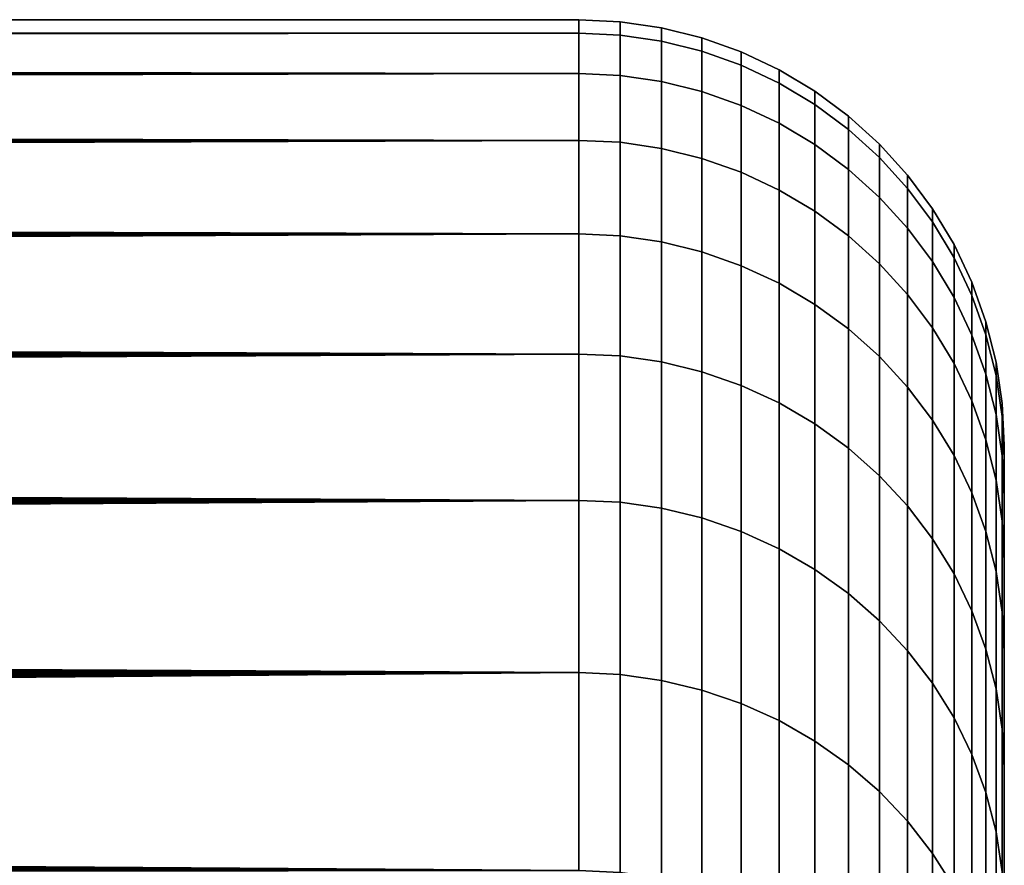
# Model space of a CAD drawing. Header units: metres. Extents: x -29 to 117, y -464 to 29.
# Tile 273 of 362: x 53.65 to 55.5, y 26.41 to 28. Entities that reach past the tile are written whole.
import ezdxf

# ---------------------------------------------------------------- set-up
doc = ezdxf.new("R2010")
doc.units = ezdxf.units.M
doc.layers.add('solid_24_501_056_XXX', color=7, linetype='CONTINUOUS')

msp = doc.modelspace()

# ---------------------------------------------------------------- linework, layer by layer
at = {"layer": 'solid_24_501_056_XXX'}
for points in [[(5.104316, 27.984617, 52.928036), (5.105446, 27.980316, 53.049732), (54.700001, 28, 52)], [(5.107767, 27.988346, 52.807755), (5.104316, 27.984617, 52.928036), (54.700001, 28, 52)], [(5.105446, 27.980316, 53.049732), (5.111214, 27.975428, 53.172775), (54.700001, 28, 52)], [(5.116101, 27.991524, 52.688911), (5.107767, 27.988346, 52.807755), (54.700001, 28, 52)], [(5.121983, 27.969938, 53.297127), (54.700001, 27.974771, 53.188354), (54.700001, 28, 52), (5.111214, 27.975428, 53.172775)], [(5.128865, 27.994171, 52.571339), (5.116101, 27.991524, 52.688911), (54.700001, 28, 52)], [(5.145572, 27.996305, 52.454872), (5.128865, 27.994171, 52.571339), (54.700001, 28, 52)], [(5.166032, 27.997942, 52.339447), (5.145572, 27.996305, 52.454872), (54.700001, 28, 52)], [(5.190514, 27.999094, 52.225155), (5.166032, 27.997942, 52.339447), (54.700001, 28, 52)], [(5.219021, 27.999777, 52.112007), (5.190514, 27.999094, 52.225155), (54.700001, 28, 52)], [(5.251555, 28, 52), (5.219021, 27.999777, 52.112007), (54.700001, 28, 52)], [(5.288636, 27.999765, 51.885181), (5.251555, 28, 52), (54.700001, 28, 52), (54.700001, 27.974771, 50.811646)], [(5.328722, 27.999067, 51.771381), (5.288636, 27.999765, 51.885181), (54.700001, 27.974771, 50.811646)], [(5.371812, 27.997919, 51.658604), (5.328722, 27.999067, 51.771381), (54.700001, 27.974771, 50.811646)], [(5.418014, 27.996332, 51.546818), (5.371812, 27.997919, 51.658604), (54.700001, 27.974771, 50.811646)], [(5.467479, 27.994318, 51.435986), (5.418014, 27.996332, 51.546818), (54.700001, 27.974771, 50.811646)], [(5.519651, 27.991894, 51.326256), (5.467479, 27.994318, 51.435986), (54.700001, 27.974771, 50.811646)], [(5.573954, 27.989073, 51.217793), (5.519651, 27.991894, 51.326256), (54.700001, 27.974771, 50.811646)], [(5.630711, 27.985868, 51.110519), (5.573954, 27.989073, 51.217793), (54.700001, 27.974771, 50.811646)], [(5.689719, 27.982296, 51.004471), (5.630711, 27.985868, 51.110519), (54.700001, 27.974771, 50.811646)], [(54.777321, 27.971029, 53.188194), (54.777321, 27.996254, 52), (54.700001, 28, 52), (54.700001, 27.974771, 53.188354)], [(54.777321, 27.996254, 52), (54.777321, 27.971029, 50.811806), (54.700001, 27.974771, 50.811646), (54.700001, 28, 52)], [(54.777321, 27.996254, 52), (54.777321, 27.971029, 53.188194), (54.855072, 27.959612, 53.18771), (54.855072, 27.984827, 52)], [(54.777321, 27.971029, 50.811806), (54.777321, 27.996254, 52), (54.855072, 27.984827, 52), (54.855072, 27.959612, 50.81229)], [(54.855072, 27.984827, 52), (54.855072, 27.959612, 53.18771), (54.931324, 27.940628, 53.186905), (54.931324, 27.965826, 52)], [(54.855072, 27.959612, 50.81229), (54.855072, 27.984827, 52), (54.931324, 27.965826, 52), (54.931324, 27.940628, 50.813095)], [(5.121983, 27.969938, 53.297127), (5.138055, 27.963831, 53.422745), (54.700001, 27.974771, 53.188354)], [(5.138055, 27.963831, 53.422745), (5.159106, 27.95709, 53.549534), (54.700001, 27.974771, 53.188354)], [(5.159106, 27.95709, 53.549534), (5.18531, 27.949697, 53.677628), (54.700001, 27.974771, 53.188354)], [(5.18531, 27.949697, 53.677628), (5.217027, 27.94162, 53.80719), (54.700001, 27.974771, 53.188354)], [(5.217027, 27.94162, 53.80719), (5.254505, 27.932831, 53.938278), (54.700001, 27.974771, 53.188354)], [(5.254505, 27.932831, 53.938278), (5.297391, 27.923342, 54.070511), (54.700001, 27.974771, 53.188354)], [(5.297391, 27.923342, 54.070511), (5.345946, 27.913094, 54.204361), (54.700001, 27.974771, 53.188354)], [(5.345946, 27.913094, 54.204361), (5.400564, 27.902014, 54.340443), (54.700001, 27.974771, 53.188354)], [(5.461477, 27.89003, 54.479164), (54.700001, 27.89913, 54.374565), (54.700001, 27.974771, 53.188354), (5.400564, 27.902014, 54.340443)], [(5.750357, 27.978376, 50.899792), (5.689719, 27.982296, 51.004471), (54.700001, 27.974771, 50.811646)], [(5.812353, 27.974133, 50.7967), (5.750357, 27.978376, 50.899792), (54.700001, 27.974771, 50.811646)], [(5.87599, 27.969578, 50.695118), (5.812353, 27.974133, 50.7967), (54.700001, 27.974771, 50.811646), (54.700001, 27.89913, 49.625435)], [(5.941133, 27.964705, 50.594547), (5.87599, 27.969578, 50.695118), (54.700001, 27.89913, 49.625435)], [(6.007576, 27.959507, 50.494694), (5.941133, 27.964705, 50.594547), (54.700001, 27.89913, 49.625435)], [(54.777321, 27.895397, 54.374249), (54.777321, 27.971029, 53.188194), (54.700001, 27.974771, 53.188354), (54.700001, 27.89913, 54.374565)], [(54.777321, 27.971029, 50.811806), (54.777321, 27.895397, 49.625751), (54.700001, 27.89913, 49.625435), (54.700001, 27.974771, 50.811646)], [(54.777321, 27.971029, 53.188194), (54.777321, 27.895397, 54.374249), (54.855072, 27.88401, 54.37328), (54.855072, 27.959612, 53.18771)], [(54.777321, 27.895397, 49.625751), (54.777321, 27.971029, 50.811806), (54.855072, 27.959612, 50.81229), (54.855072, 27.88401, 49.62672)], [(54.931324, 27.965826, 52), (54.931324, 27.940628, 53.186905), (55.005348, 27.914259, 53.185783), (55.005348, 27.939434, 52)], [(54.931324, 27.940628, 50.813095), (54.931324, 27.965826, 52), (55.005348, 27.939434, 52), (55.005348, 27.914259, 50.814217)], [(6.075067, 27.954035, 50.396278), (6.007576, 27.959507, 50.494694), (54.700001, 27.89913, 49.625435)], [(6.144255, 27.948235, 50.29818), (6.075067, 27.954035, 50.396278), (54.700001, 27.89913, 49.625435)], [(6.215918, 27.942015, 50.198929), (6.144255, 27.948235, 50.29818), (54.700001, 27.89913, 49.625435)], [(54.855072, 27.959612, 53.18771), (54.855072, 27.88401, 54.37328), (54.931324, 27.865078, 54.371666), (54.931324, 27.940628, 53.186905)], [(54.855072, 27.88401, 49.62672), (54.855072, 27.959612, 50.81229), (54.931324, 27.940628, 50.813095), (54.931324, 27.865078, 49.628334)], [(6.289674, 27.935387, 50.098892), (6.215918, 27.942015, 50.198929), (54.700001, 27.89913, 49.625435)], [(6.365683, 27.928343, 49.998074), (6.289674, 27.935387, 50.098892), (54.700001, 27.89913, 49.625435)], [(6.445129, 27.920767, 49.895061), (6.365683, 27.928343, 49.998074), (54.700001, 27.89913, 49.625435)], [(54.931324, 27.940628, 53.186905), (54.931324, 27.865078, 54.371666), (55.005348, 27.838781, 54.369431), (55.005348, 27.914259, 53.185783)], [(54.931324, 27.865078, 49.628334), (54.931324, 27.940628, 50.813095), (55.005348, 27.914259, 50.814217), (55.005348, 27.838781, 49.630569)], [(55.005348, 27.939434, 52), (55.005348, 27.914259, 53.185783), (55.076424, 27.880762, 53.184361), (55.076424, 27.905907, 52)], [(55.005348, 27.914259, 50.814217), (55.005348, 27.939434, 52), (55.076424, 27.905907, 52), (55.076424, 27.880762, 50.815639)], [(6.528581, 27.912577, 49.789101), (6.445129, 27.920767, 49.895061), (54.700001, 27.89913, 49.625435)], [(6.615298, 27.903805, 49.681015), (6.528581, 27.912577, 49.789101), (54.700001, 27.89913, 49.625435)], [(55.005348, 27.914259, 53.185783), (55.005348, 27.838781, 54.369431), (55.076424, 27.805376, 54.366585), (55.076424, 27.880762, 53.184361)], [(55.005348, 27.838781, 49.630569), (55.005348, 27.914259, 50.814217), (55.076424, 27.880762, 50.815639), (55.076424, 27.805376, 49.633415)], [(5.461477, 27.89003, 54.479164), (5.528379, 27.877138, 54.620136), (54.700001, 27.89913, 54.374565)], [(5.528379, 27.877138, 54.620136), (5.601464, 27.863298, 54.763432), (54.700001, 27.89913, 54.374565)], [(5.601464, 27.863298, 54.763432), (5.68099, 27.848457, 54.909191), (54.700001, 27.89913, 54.374565)], [(5.68099, 27.848457, 54.909191), (5.767153, 27.832561, 55.057537), (54.700001, 27.89913, 54.374565)], [(5.767153, 27.832561, 55.057537), (5.859841, 27.815573, 55.208412), (54.700001, 27.89913, 54.374565)], [(5.859841, 27.815573, 55.208412), (5.9589, 27.797468, 55.36166), (54.700001, 27.89913, 54.374565)], [(5.9589, 27.797468, 55.36166), (6.064181, 27.778225, 55.517132), (54.700001, 27.89913, 54.374565)], [(6.175661, 27.75782, 55.674706), (54.700001, 27.773212, 55.556499), (54.700001, 27.89913, 54.374565), (6.064181, 27.778225, 55.517132)], [(6.706339, 27.894346, 49.569881), (6.615298, 27.903805, 49.681015), (54.700001, 27.89913, 49.625435)], [(6.802832, 27.884069, 49.454678), (6.706339, 27.894346, 49.569881), (54.700001, 27.89913, 49.625435), (54.700001, 27.773212, 48.443501)], [(54.777321, 27.769497, 55.556023), (54.777321, 27.895397, 54.374249), (54.700001, 27.89913, 54.374565), (54.700001, 27.773212, 55.556499)], [(54.777321, 27.895397, 49.625751), (54.777321, 27.769497, 48.443977), (54.700001, 27.773212, 48.443501), (54.700001, 27.89913, 49.625435)], [(54.777321, 27.895397, 54.374249), (54.777321, 27.769497, 55.556023), (54.855072, 27.758162, 55.554573), (54.855072, 27.88401, 54.37328)], [(54.777321, 27.769497, 48.443977), (54.777321, 27.895397, 49.625751), (54.855072, 27.88401, 49.62672), (54.855072, 27.758162, 48.445427)], [(55.076424, 27.905907, 52), (55.076424, 27.880762, 53.184361), (55.143867, 27.84046, 53.182648), (55.143867, 27.865568, 52)], [(55.076424, 27.880762, 50.815639), (55.076424, 27.905907, 52), (55.143867, 27.865568, 52), (55.143867, 27.84046, 50.817352)], [(6.904503, 27.872936, 49.335526), (6.802832, 27.884069, 49.454678), (54.700001, 27.773212, 48.443501)], [(7.01123, 27.860926, 49.212734), (6.904503, 27.872936, 49.335526), (54.700001, 27.773212, 48.443501)], [(54.855072, 27.88401, 54.37328), (54.855072, 27.758162, 55.554573), (54.931324, 27.739315, 55.552158), (54.931324, 27.865078, 54.371666)], [(54.855072, 27.758162, 48.445427), (54.855072, 27.88401, 49.62672), (54.931324, 27.865078, 49.628334), (54.931324, 27.739315, 48.447842)], [(55.076424, 27.880762, 53.184361), (55.076424, 27.805376, 54.366585), (55.143867, 27.765182, 54.363167), (55.143867, 27.84046, 53.182648)], [(55.076424, 27.805376, 49.633415), (55.076424, 27.880762, 50.815639), (55.143867, 27.84046, 50.817352), (55.143867, 27.765182, 49.636833)], [(7.123239, 27.847998, 49.086399), (7.01123, 27.860926, 49.212734), (54.700001, 27.773212, 48.443501)], [(54.931324, 27.865078, 54.371666), (54.931324, 27.739315, 55.552158), (55.005348, 27.713137, 55.548805), (55.005348, 27.838781, 54.369431)], [(54.931324, 27.739315, 48.447842), (54.931324, 27.865078, 49.628334), (55.005348, 27.838781, 49.630569), (55.005348, 27.713137, 48.451195)], [(55.143867, 27.865568, 52), (55.143867, 27.84046, 53.182648), (55.207027, 27.793741, 53.180664), (55.207027, 27.818808, 52)], [(55.143867, 27.84046, 50.817352), (55.143867, 27.865568, 52), (55.207027, 27.818808, 52), (55.207027, 27.793741, 50.819336)], [(7.240713, 27.834093, 48.956436), (7.123239, 27.847998, 49.086399), (54.700001, 27.773212, 48.443501)], [(55.005348, 27.838781, 54.369431), (55.005348, 27.713137, 55.548805), (55.076424, 27.679882, 55.544548), (55.076424, 27.805376, 54.366585)], [(55.005348, 27.713137, 48.451195), (55.005348, 27.838781, 49.630569), (55.076424, 27.805376, 49.633415), (55.076424, 27.679882, 48.455452)], [(55.143867, 27.84046, 53.182648), (55.143867, 27.765182, 54.363167), (55.207027, 27.71859, 54.3592), (55.207027, 27.793741, 53.180664)], [(55.143867, 27.765182, 49.636833), (55.143867, 27.84046, 50.817352), (55.207027, 27.793741, 50.819336), (55.207027, 27.71859, 49.6408)], [(7.363521, 27.819162, 48.822861), (7.240713, 27.834093, 48.956436), (54.700001, 27.773212, 48.443501)], [(7.491395, 27.803198, 48.686054), (7.363521, 27.819162, 48.822861), (54.700001, 27.773212, 48.443501)], [(55.207027, 27.818808, 52), (55.207027, 27.793741, 53.180664), (55.265297, 27.741056, 53.178425), (55.265297, 27.766073, 52)], [(55.207027, 27.793741, 50.819336), (55.207027, 27.818808, 52), (55.265297, 27.766073, 52), (55.265297, 27.741056, 50.821575)], [(7.624131, 27.786188, 48.546341), (7.491395, 27.803198, 48.686054), (54.700001, 27.773212, 48.443501)], [(55.076424, 27.805376, 54.366585), (55.076424, 27.679882, 55.544548), (55.143867, 27.63987, 55.539425), (55.143867, 27.765182, 54.363167)], [(55.076424, 27.679882, 48.455452), (55.076424, 27.805376, 49.633415), (55.143867, 27.765182, 49.636833), (55.143867, 27.63987, 48.460575)], [(7.761882, 27.768074, 48.403599), (7.624131, 27.786188, 48.546341), (54.700001, 27.773212, 48.443501)], [(55.207027, 27.793741, 53.180664), (55.207027, 27.71859, 54.3592), (55.265297, 27.666046, 54.354729), (55.265297, 27.741056, 53.178425)], [(55.207027, 27.71859, 49.6408), (55.207027, 27.793741, 50.819336), (55.265297, 27.741056, 50.821575), (55.265297, 27.666046, 49.645271)], [(6.175661, 27.75782, 55.674706), (6.293431, 27.736206, 55.834435), (54.700001, 27.773212, 55.556499)], [(6.293431, 27.736206, 55.834435), (6.41738, 27.713324, 55.996464), (54.700001, 27.773212, 55.556499)], [(6.41738, 27.713324, 55.996464), (6.547391, 27.68911, 56.160915), (54.700001, 27.773212, 55.556499)], [(6.547391, 27.68911, 56.160915), (6.683433, 27.663536, 56.327679), (54.700001, 27.773212, 55.556499)], [(6.683433, 27.663536, 56.327679), (6.825563, 27.636564, 56.4967), (54.700001, 27.773212, 55.556499)], [(6.825563, 27.636564, 56.4967), (6.973792, 27.608097, 56.668293), (54.700001, 27.773212, 55.556499)], [(7.128127, 27.578032, 56.842747), (54.700001, 27.597246, 56.732021), (54.700001, 27.773212, 55.556499), (6.973792, 27.608097, 56.668293)], [(7.90454, 27.748798, 48.257778), (7.761882, 27.768074, 48.403599), (54.700001, 27.773212, 48.443501), (54.700001, 27.597246, 47.267979)], [(54.777321, 27.593554, 56.731392), (54.777321, 27.769497, 55.556023), (54.700001, 27.773212, 55.556499), (54.700001, 27.597246, 56.732021)], [(54.777321, 27.769497, 48.443977), (54.777321, 27.593554, 47.268608), (54.700001, 27.597246, 47.267979), (54.700001, 27.773212, 48.443501)], [(54.777321, 27.769497, 55.556023), (54.777321, 27.593554, 56.731392), (54.855072, 27.582291, 56.729458), (54.855072, 27.758162, 55.554573)], [(54.777321, 27.593554, 47.268608), (54.777321, 27.769497, 48.443977), (54.855072, 27.758162, 48.445427), (54.855072, 27.582291, 47.270542)], [(55.143867, 27.765182, 54.363167), (55.143867, 27.63987, 55.539425), (55.207027, 27.593487, 55.533485), (55.207027, 27.71859, 54.3592)], [(55.143867, 27.63987, 48.460575), (55.143867, 27.765182, 49.636833), (55.207027, 27.71859, 49.6408), (55.207027, 27.593487, 48.466515)], [(55.265297, 27.766073, 52), (55.265297, 27.741056, 53.178425), (55.318108, 27.682913, 53.175957), (55.318108, 27.707878, 52)], [(55.265297, 27.741056, 50.821575), (55.265297, 27.766073, 52), (55.318108, 27.707878, 52), (55.318108, 27.682913, 50.824043)], [(8.051934, 27.72831, 48.108875), (7.90454, 27.748798, 48.257778), (54.700001, 27.597246, 47.267979)], [(54.855072, 27.758162, 55.554573), (54.855072, 27.582291, 56.729458), (54.931324, 27.563562, 56.726246), (54.931324, 27.739315, 55.552158)], [(54.855072, 27.582291, 47.270542), (54.855072, 27.758162, 48.445427), (54.931324, 27.739315, 48.447842), (54.931324, 27.563562, 47.273754)], [(8.203639, 27.706617, 47.957306), (8.051934, 27.72831, 48.108875), (54.700001, 27.597246, 47.267979)], [(54.931324, 27.739315, 55.552158), (54.931324, 27.563562, 56.726246), (55.005348, 27.53755, 56.721786), (55.005348, 27.713137, 55.548805)], [(54.931324, 27.563562, 47.273754), (54.931324, 27.739315, 48.447842), (55.005348, 27.713137, 48.451195), (55.005348, 27.53755, 47.278214)], [(55.265297, 27.741056, 53.178425), (55.265297, 27.666046, 54.354729), (55.318108, 27.608061, 54.349792), (55.318108, 27.682913, 53.175957)], [(55.265297, 27.666046, 49.645271), (55.265297, 27.741056, 50.821575), (55.318108, 27.682913, 50.824043), (55.318108, 27.608061, 49.650208)], [(8.360129, 27.683613, 47.802673), (8.203639, 27.706617, 47.957306), (54.700001, 27.597246, 47.267979)], [(55.005348, 27.713137, 55.548805), (55.005348, 27.53755, 56.721786), (55.076424, 27.504505, 56.716122), (55.076424, 27.679882, 55.544548)], [(55.005348, 27.53755, 47.278214), (55.005348, 27.713137, 48.451195), (55.076424, 27.679882, 48.455452), (55.076424, 27.504505, 47.283878)], [(55.207027, 27.71859, 54.3592), (55.207027, 27.593487, 55.533485), (55.265297, 27.541182, 55.526787), (55.265297, 27.666046, 54.354729)], [(55.207027, 27.593487, 48.466515), (55.207027, 27.71859, 49.6408), (55.265297, 27.666046, 49.645271), (55.265297, 27.541182, 48.473213)], [(55.318108, 27.707878, 52), (55.318108, 27.682913, 53.175957), (55.364956, 27.619873, 53.173279), (55.364956, 27.644783, 52)], [(55.318108, 27.682913, 50.824043), (55.318108, 27.707878, 52), (55.364956, 27.644783, 52), (55.364956, 27.619873, 50.826721)], [(8.522319, 27.659109, 47.644115), (8.360129, 27.683613, 47.802673), (54.700001, 27.597246, 47.267979)], [(55.076424, 27.679882, 55.544548), (55.076424, 27.504505, 56.716122), (55.143867, 27.464746, 56.709305), (55.143867, 27.63987, 55.539425)], [(55.076424, 27.504505, 47.283878), (55.076424, 27.679882, 48.455452), (55.143867, 27.63987, 48.460575), (55.143867, 27.464746, 47.290695)], [(55.318108, 27.682913, 53.175957), (55.318108, 27.608061, 54.349792), (55.364956, 27.545193, 54.34444), (55.364956, 27.619873, 53.173279)], [(55.318108, 27.608061, 49.650208), (55.318108, 27.682913, 50.824043), (55.364956, 27.619873, 50.826721), (55.364956, 27.545193, 49.65556)], [(8.69055, 27.632973, 47.481281), (8.522319, 27.659109, 47.644115), (54.700001, 27.597246, 47.267979)], [(55.265297, 27.666046, 54.354729), (55.265297, 27.541182, 55.526787), (55.318108, 27.483458, 55.519394), (55.318108, 27.608061, 54.349792)], [(55.265297, 27.541182, 48.473213), (55.265297, 27.666046, 49.645271), (55.318108, 27.608061, 49.650208), (55.318108, 27.483458, 48.480606)], [(8.864308, 27.605213, 47.314678), (8.69055, 27.632973, 47.481281), (54.700001, 27.597246, 47.267979)], [(55.143867, 27.63987, 55.539425), (55.143867, 27.464746, 56.709305), (55.207027, 27.418659, 56.701401), (55.207027, 27.593487, 55.533485)], [(55.143867, 27.464746, 47.290695), (55.143867, 27.63987, 48.460575), (55.207027, 27.593487, 48.466515), (55.207027, 27.418659, 47.298599)], [(55.364956, 27.644783, 52), (55.364956, 27.619873, 53.173279), (55.405388, 27.552546, 53.170418), (55.405388, 27.577394, 52)], [(55.364956, 27.619873, 50.826721), (55.364956, 27.644783, 52), (55.405388, 27.577394, 52), (55.405388, 27.552546, 50.829582)], [(55.364956, 27.619873, 53.173279), (55.364956, 27.545193, 54.34444), (55.405388, 27.478046, 54.338726), (55.405388, 27.552546, 53.170418)], [(55.364956, 27.545193, 49.65556), (55.364956, 27.619873, 50.826721), (55.405388, 27.552546, 50.829582), (55.405388, 27.478046, 49.661274)], [(7.128127, 27.578032, 56.842747), (7.288533, 27.546339, 57.019882), (54.700001, 27.597246, 56.732021)], [(7.288533, 27.546339, 57.019882), (7.455029, 27.51297, 57.199665), (54.700001, 27.597246, 56.732021)], [(7.455029, 27.51297, 57.199665), (7.627678, 27.477804, 57.382401), (54.700001, 27.597246, 56.732021)], [(7.627678, 27.477804, 57.382401), (7.806538, 27.440722, 57.568375), (54.700001, 27.597246, 56.732021)], [(7.806538, 27.440722, 57.568375), (7.991527, 27.401709, 57.757286), (54.700001, 27.597246, 56.732021)], [(8.182689, 27.360682, 57.949215), (54.700001, 27.371548, 57.899017), (54.700001, 27.597246, 56.732021), (7.991527, 27.401709, 57.757286)], [(9.044452, 27.575632, 47.143608), (8.864308, 27.605213, 47.314678), (54.700001, 27.597246, 47.267979)], [(9.231902, 27.544006, 46.967339), (9.044452, 27.575632, 47.143608), (54.700001, 27.597246, 47.267979), (54.700001, 27.371548, 46.100983)], [(54.777321, 27.367886, 57.898232), (54.777321, 27.593554, 56.731392), (54.700001, 27.597246, 56.732021), (54.700001, 27.371548, 57.899017)], [(54.777321, 27.593554, 47.268608), (54.777321, 27.367886, 46.101768), (54.700001, 27.371548, 46.100983), (54.700001, 27.597246, 47.267979)], [(55.318108, 27.608061, 54.349792), (55.318108, 27.483458, 55.519394), (55.364956, 27.420872, 55.511379), (55.364956, 27.545193, 54.34444)], [(55.318108, 27.483458, 48.480606), (55.318108, 27.608061, 49.650208), (55.364956, 27.545193, 49.65556), (55.364956, 27.420872, 48.488621)], [(54.777321, 27.593554, 56.731392), (54.777321, 27.367886, 57.898232), (54.855072, 27.356714, 57.895824), (54.855072, 27.582291, 56.729458)], [(54.777321, 27.367886, 46.101768), (54.777321, 27.593554, 47.268608), (54.855072, 27.582291, 47.270542), (54.855072, 27.356714, 46.104176)], [(54.855072, 27.582291, 56.729458), (54.855072, 27.356714, 57.895824), (54.931324, 27.338139, 57.891819), (54.931324, 27.563562, 56.726246)], [(54.855072, 27.356714, 46.104176), (54.855072, 27.582291, 47.270542), (54.931324, 27.563562, 47.273754), (54.931324, 27.338139, 46.108181)], [(55.207027, 27.593487, 55.533485), (55.207027, 27.418659, 56.701401), (55.265297, 27.366684, 56.69249), (55.265297, 27.541182, 55.526787)], [(55.207027, 27.418659, 47.298599), (55.207027, 27.593487, 48.466515), (55.265297, 27.541182, 48.473213), (55.265297, 27.366684, 47.30751)], [(55.405388, 27.577394, 52), (55.405388, 27.552546, 53.170418), (55.439014, 27.481581, 53.167404), (55.439014, 27.506365, 52)], [(55.405388, 27.552546, 50.829582), (55.405388, 27.577394, 52), (55.439014, 27.506365, 52), (55.439014, 27.481581, 50.832596)], [(54.931324, 27.563562, 56.726246), (54.931324, 27.338139, 57.891819), (55.005348, 27.31234, 57.886261), (55.005348, 27.53755, 56.721786)], [(54.931324, 27.338139, 46.108181), (54.931324, 27.563562, 47.273754), (55.005348, 27.53755, 47.278214), (55.005348, 27.31234, 46.113739)], [(9.426898, 27.510193, 46.78566), (9.231902, 27.544006, 46.967339), (54.700001, 27.371548, 46.100983)], [(55.265297, 27.541182, 55.526787), (55.265297, 27.366684, 56.69249), (55.318108, 27.309326, 56.682655), (55.318108, 27.483458, 55.519394)], [(55.265297, 27.366684, 47.30751), (55.265297, 27.541182, 48.473213), (55.318108, 27.483458, 48.480606), (55.318108, 27.309326, 47.317345)], [(55.364956, 27.545193, 54.34444), (55.364956, 27.420872, 55.511379), (55.405388, 27.354029, 55.502819), (55.405388, 27.478046, 54.338726)], [(55.364956, 27.420872, 48.488621), (55.364956, 27.545193, 49.65556), (55.405388, 27.478046, 49.661274), (55.405388, 27.354029, 48.497181)], [(55.405388, 27.552546, 53.170418), (55.405388, 27.478046, 54.338726), (55.439014, 27.407272, 54.332703), (55.439014, 27.481581, 53.167404)], [(55.405388, 27.478046, 49.661274), (55.405388, 27.552546, 50.829582), (55.439014, 27.481581, 50.832596), (55.439014, 27.407272, 49.667297)], [(55.005348, 27.53755, 56.721786), (55.005348, 27.31234, 57.886261), (55.076424, 27.279566, 57.879196), (55.076424, 27.504505, 56.716122)], [(55.005348, 27.31234, 46.113739), (55.005348, 27.53755, 47.278214), (55.076424, 27.504505, 47.283878), (55.076424, 27.279566, 46.120804)], [(9.628529, 27.474236, 46.599403), (9.426898, 27.510193, 46.78566), (54.700001, 27.371548, 46.100983)], [(55.076424, 27.504505, 56.716122), (55.076424, 27.279566, 57.879196), (55.143867, 27.240131, 57.870697), (55.143867, 27.464746, 56.709305)], [(55.076424, 27.279566, 46.120804), (55.076424, 27.504505, 47.283878), (55.143867, 27.464746, 47.290695), (55.143867, 27.240131, 46.129303)], [(55.439014, 27.506365, 52), (55.439014, 27.481581, 53.167404), (55.465508, 27.407661, 53.164265), (55.465508, 27.432379, 52)], [(55.439014, 27.481581, 50.832596), (55.439014, 27.506365, 52), (55.465508, 27.432379, 52), (55.465508, 27.407661, 50.835735)], [(55.318108, 27.483458, 55.519394), (55.318108, 27.309326, 56.682655), (55.364956, 27.247137, 56.671989), (55.364956, 27.420872, 55.511379)], [(55.318108, 27.309326, 47.317345), (55.318108, 27.483458, 48.480606), (55.364956, 27.420872, 48.488621), (55.364956, 27.247137, 47.328011)], [(9.835774, 27.436224, 46.409504), (9.628529, 27.474236, 46.599403), (54.700001, 27.371548, 46.100983)], [(55.143867, 27.464746, 56.709305), (55.143867, 27.240131, 57.870697), (55.207027, 27.19442, 57.860847), (55.207027, 27.418659, 56.701401)], [(55.143867, 27.240131, 46.129303), (55.143867, 27.464746, 47.290695), (55.207027, 27.418659, 47.298599), (55.207027, 27.19442, 46.139153)], [(55.405388, 27.478046, 54.338726), (55.405388, 27.354029, 55.502819), (55.439014, 27.283575, 55.493797), (55.439014, 27.407272, 54.332703)], [(55.405388, 27.354029, 48.497181), (55.405388, 27.478046, 49.661274), (55.439014, 27.407272, 49.667297), (55.439014, 27.283575, 48.506203)], [(55.439014, 27.481581, 53.167404), (55.439014, 27.407272, 54.332703), (55.465508, 27.333553, 54.326427), (55.465508, 27.407661, 53.164265)], [(55.439014, 27.407272, 49.667297), (55.439014, 27.481581, 50.832596), (55.465508, 27.407661, 50.835735), (55.465508, 27.333553, 49.673573)], [(10.049002, 27.396023, 46.215717), (9.835774, 27.436224, 46.409504), (54.700001, 27.371548, 46.100983)], [(55.465508, 27.432379, 52), (55.465508, 27.407661, 53.164265), (55.484612, 27.331501, 53.161026), (55.484612, 27.35615, 52)], [(55.465508, 27.407661, 50.835735), (55.465508, 27.432379, 52), (55.484612, 27.35615, 52), (55.484612, 27.331501, 50.838974)], [(55.207027, 27.418659, 56.701401), (55.207027, 27.19442, 57.860847), (55.265297, 27.142872, 57.849735), (55.265297, 27.366684, 56.69249)], [(55.207027, 27.19442, 46.139153), (55.207027, 27.418659, 47.298599), (55.265297, 27.366684, 47.30751), (55.265297, 27.142872, 46.150265)], [(55.364956, 27.420872, 55.511379), (55.364956, 27.247137, 56.671989), (55.405388, 27.180719, 56.660603), (55.405388, 27.354029, 55.502819)], [(55.364956, 27.247137, 47.328011), (55.364956, 27.420872, 48.488621), (55.405388, 27.354029, 48.497181), (55.405388, 27.180719, 47.339397)], [(10.268238, 27.353535, 46.018017), (10.049002, 27.396023, 46.215717), (54.700001, 27.371548, 46.100983)], [(55.439014, 27.407272, 54.332703), (55.439014, 27.283575, 55.493797), (55.465508, 27.210188, 55.484402), (55.465508, 27.333553, 54.326427)], [(55.439014, 27.283575, 48.506203), (55.439014, 27.407272, 49.667297), (55.465508, 27.333553, 49.673573), (55.465508, 27.210188, 48.515598)], [(55.465508, 27.407661, 53.164265), (55.465508, 27.333553, 54.326427), (55.484612, 27.257599, 54.319965), (55.484612, 27.331501, 53.161026)], [(55.465508, 27.333553, 49.673573), (55.465508, 27.407661, 50.835735), (55.484612, 27.331501, 50.838974), (55.484612, 27.257599, 49.680035)], [(8.182689, 27.360682, 57.949215), (8.380152, 27.31748, 58.144535), (54.700001, 27.371548, 57.899017)], [(8.380152, 27.31748, 58.144535), (8.584014, 27.27195, 58.343563), (54.700001, 27.371548, 57.899017)], [(8.584014, 27.27195, 58.343563), (8.794104, 27.224096, 58.545883), (54.700001, 27.371548, 57.899017)], [(8.794104, 27.224096, 58.545883), (9.01055, 27.17379, 58.751675), (54.700001, 27.371548, 57.899017)], [(9.01055, 27.17379, 58.751675), (9.233593, 27.120827, 58.961372), (54.700001, 27.371548, 57.899017)], [(9.463401, 27.065025, 59.175262), (54.700001, 27.096523, 59.055386), (54.700001, 27.371548, 57.899017), (9.233593, 27.120827, 58.961372)], [(10.491643, 27.309004, 45.817902), (10.268238, 27.353535, 46.018017), (54.700001, 27.371548, 46.100983), (54.700001, 27.096523, 44.944614)], [(54.777321, 27.092897, 59.054443), (54.777321, 27.367886, 57.898232), (54.700001, 27.371548, 57.899017), (54.700001, 27.096523, 59.055386)], [(54.777321, 27.367886, 46.101768), (54.777321, 27.092897, 44.945557), (54.700001, 27.096523, 44.944614), (54.700001, 27.371548, 46.100983)], [(54.777321, 27.367886, 57.898232), (54.777321, 27.092897, 59.054443), (54.855072, 27.081839, 59.051563), (54.855072, 27.356714, 57.895824)], [(54.777321, 27.092897, 44.945557), (54.777321, 27.367886, 46.101768), (54.855072, 27.356714, 46.104176), (54.855072, 27.081839, 44.948437)], [(54.855072, 27.356714, 57.895824), (54.855072, 27.081839, 59.051563), (54.931324, 27.06345, 59.046776), (54.931324, 27.338139, 57.891819)], [(54.855072, 27.081839, 44.948437), (54.855072, 27.356714, 46.104176), (54.931324, 27.338139, 46.108181), (54.931324, 27.06345, 44.953224)], [(55.265297, 27.366684, 56.69249), (55.265297, 27.142872, 57.849735), (55.318108, 27.085981, 57.837475), (55.318108, 27.309326, 56.682655)], [(55.265297, 27.142872, 46.150265), (55.265297, 27.366684, 47.30751), (55.318108, 27.309326, 47.317345), (55.318108, 27.085981, 46.162525)], [(55.405388, 27.354029, 55.502819), (55.405388, 27.180719, 56.660603), (55.439014, 27.11071, 56.648598), (55.439014, 27.283575, 55.493797)], [(55.405388, 27.180719, 47.339397), (55.405388, 27.354029, 48.497181), (55.439014, 27.283575, 48.506203), (55.439014, 27.11071, 47.351402)], [(55.484612, 27.35615, 52), (55.484612, 27.331501, 53.161026), (55.496147, 27.253836, 53.15773), (55.496147, 27.278414, 52)], [(55.484612, 27.331501, 50.838974), (55.484612, 27.35615, 52), (55.496147, 27.278414, 52), (55.496147, 27.253836, 50.84227)], [(54.931324, 27.338139, 57.891819), (54.931324, 27.06345, 59.046776), (55.005348, 27.03791, 59.040123), (55.005348, 27.31234, 57.886261)], [(54.931324, 27.06345, 44.953224), (54.931324, 27.338139, 46.108181), (55.005348, 27.31234, 46.113739), (55.005348, 27.03791, 44.959877)], [(55.465508, 27.333553, 54.326427), (55.465508, 27.210188, 55.484402), (55.484612, 27.134577, 55.47472), (55.484612, 27.257599, 54.319965)], [(55.465508, 27.210188, 48.515598), (55.465508, 27.333553, 49.673573), (55.484612, 27.257599, 49.680035), (55.484612, 27.134577, 48.52528)], [(55.484612, 27.331501, 53.161026), (55.484612, 27.257599, 54.319965), (55.496147, 27.180143, 54.31337), (55.496147, 27.253836, 53.15773)], [(55.484612, 27.257599, 49.680035), (55.484612, 27.331501, 50.838974), (55.496147, 27.253836, 50.84227), (55.496147, 27.180143, 49.68663)], [(10.717999, 27.2626, 45.616379), (10.491643, 27.309004, 45.817902), (54.700001, 27.096523, 44.944614)], [(55.005348, 27.31234, 57.886261), (55.005348, 27.03791, 59.040123), (55.076424, 27.005466, 59.031677), (55.076424, 27.279566, 57.879196)], [(55.005348, 27.03791, 44.959877), (55.005348, 27.31234, 46.113739), (55.076424, 27.279566, 46.120804), (55.076424, 27.005466, 44.968323)], [(55.318108, 27.309326, 56.682655), (55.318108, 27.085981, 57.837475), (55.364956, 27.024302, 57.824184), (55.364956, 27.247137, 56.671989)], [(55.318108, 27.085981, 46.162525), (55.318108, 27.309326, 47.317345), (55.364956, 27.247137, 47.328011), (55.364956, 27.024302, 46.175816)], [(55.076424, 27.279566, 57.879196), (55.076424, 27.005466, 59.031677), (55.143867, 26.966429, 59.021511), (55.143867, 27.240131, 57.870697)], [(55.076424, 27.005466, 44.968323), (55.076424, 27.279566, 46.120804), (55.143867, 27.240131, 46.129303), (55.143867, 26.966429, 44.978489)], [(55.439014, 27.283575, 55.493797), (55.439014, 27.11071, 56.648598), (55.465508, 27.037788, 56.636093), (55.465508, 27.210188, 55.484402)], [(55.439014, 27.11071, 47.351402), (55.439014, 27.283575, 48.506203), (55.465508, 27.210188, 48.515598), (55.465508, 27.037788, 47.363907)], [(10.948415, 27.214079, 45.412598), (10.717999, 27.2626, 45.616379), (54.700001, 27.096523, 44.944614)], [(55.496147, 27.278414, 52), (55.496147, 27.253836, 53.15773), (55.5, 27.176033, 53.145569), (55.5, 27.200001, 52)], [(55.496147, 27.253836, 50.84227), (55.496147, 27.278414, 52), (55.5, 27.200001, 52), (55.5, 27.176029, 50.854382)], [(55.364956, 27.247137, 56.671989), (55.364956, 27.024302, 57.824184), (55.405388, 26.958426, 57.809986), (55.405388, 27.180719, 56.660603)], [(55.364956, 27.024302, 46.175816), (55.364956, 27.247137, 47.328011), (55.405388, 27.180719, 47.339397), (55.405388, 26.958426, 46.190014)], [(55.484612, 27.257599, 54.319965), (55.484612, 27.134577, 55.47472), (55.496147, 27.05747, 55.464844), (55.496147, 27.180143, 54.31337)], [(55.484612, 27.134577, 48.52528), (55.484612, 27.257599, 49.680035), (55.496147, 27.180143, 49.68663), (55.496147, 27.05747, 48.535156)], [(55.496147, 27.180143, 54.31337), (55.5, 27.103455, 54.289871), (55.5, 27.176033, 53.145569), (55.496147, 27.253836, 53.15773)], [(55.496147, 27.180143, 49.68663), (55.496147, 27.253836, 50.84227), (55.5, 27.176029, 50.854382), (55.5, 27.103449, 49.710049)], [(55.143867, 27.240131, 57.870697), (55.143867, 26.966429, 59.021511), (55.207027, 26.921175, 59.009727), (55.207027, 27.19442, 57.860847)], [(55.143867, 26.966429, 44.978489), (55.143867, 27.240131, 46.129303), (55.207027, 27.19442, 46.139153), (55.207027, 26.921175, 44.990273)], [(11.181863, 27.163578, 45.207355), (10.948415, 27.214079, 45.412598), (54.700001, 27.096523, 44.944614)], [(55.465508, 27.210188, 55.484402), (55.465508, 27.037788, 56.636093), (55.484612, 26.962656, 56.623211), (55.484612, 27.134577, 55.47472)], [(55.465508, 27.037788, 47.363907), (55.465508, 27.210188, 48.515598), (55.484612, 27.134577, 48.52528), (55.484612, 26.962656, 47.376789)], [(55.207027, 27.19442, 57.860847), (55.207027, 26.921175, 59.009727), (55.265297, 26.870144, 58.996441), (55.265297, 27.142872, 57.849735)], [(55.207027, 26.921175, 44.990273), (55.207027, 27.19442, 46.139153), (55.265297, 27.142872, 46.150265), (55.265297, 26.870144, 45.003559)], [(55.5, 25.475695, 53.112293), (55.5, 25.5, 52), (55.5, 27.200001, 52), (55.5, 27.176033, 53.145569)], [(55.5, 25.5, 52), (55.5, 25.475695, 50.887707), (55.5, 27.176029, 50.854382), (55.5, 27.200001, 52)], [(55.405388, 27.180719, 56.660603), (55.405388, 26.958426, 57.809986), (55.439014, 26.88899, 57.795021), (55.439014, 27.11071, 56.648598)], [(55.405388, 26.958426, 46.190014), (55.405388, 27.180719, 47.339397), (55.439014, 27.11071, 47.351402), (55.439014, 26.88899, 46.204979)], [(55.496147, 27.05747, 55.464844), (55.5, 26.982233, 55.434261), (55.5, 27.103455, 54.289871), (55.496147, 27.180143, 54.31337)], [(55.496147, 27.05747, 48.535156), (55.496147, 27.180143, 49.68663), (55.5, 27.103449, 49.710049), (55.5, 26.982222, 48.565639)], [(55.5, 25.475695, 53.112293), (55.5, 27.176033, 53.145569), (55.5, 27.103455, 54.289871), (55.5, 25.402966, 54.222473)], [(55.5, 25.475695, 50.887707), (55.5, 25.402966, 49.777527), (55.5, 27.103449, 49.710049), (55.5, 27.176029, 50.854382)], [(11.417054, 27.111309, 45.001648), (11.181863, 27.163578, 45.207355), (54.700001, 27.096523, 44.944614)], [(55.265297, 27.142872, 57.849735), (55.265297, 26.870144, 58.996441), (55.318108, 26.813828, 58.981777), (55.318108, 27.085981, 57.837475)], [(55.265297, 26.870144, 45.003559), (55.265297, 27.142872, 46.150265), (55.318108, 27.085981, 46.162525), (55.318108, 26.813828, 45.018223)], [(55.484612, 27.134577, 55.47472), (55.484612, 26.962656, 56.623211), (55.496147, 26.886038, 56.610073), (55.496147, 27.05747, 55.464844)], [(55.484612, 26.962656, 47.376789), (55.484612, 27.134577, 48.52528), (55.496147, 27.05747, 48.535156), (55.496147, 26.886038, 47.389927)], [(9.463401, 27.065025, 59.175262), (9.699702, 27.006407, 59.39283), (54.700001, 27.096523, 59.055386)], [(9.699702, 27.006407, 59.39283), (9.942716, 26.944778, 59.614388), (54.700001, 27.096523, 59.055386)], [(9.942716, 26.944778, 59.614388), (10.192772, 26.879873, 59.840435), (54.700001, 27.096523, 59.055386)], [(10.192772, 26.879873, 59.840435), (10.450045, 26.81148, 60.071217), (54.700001, 27.096523, 59.055386)], [(10.714185, 26.739639, 60.306126), (54.700001, 26.772669, 60.199036), (54.700001, 27.096523, 59.055386), (10.450045, 26.81148, 60.071217)], [(11.654403, 27.057188, 44.795238), (11.417054, 27.111309, 45.001648), (54.700001, 27.096523, 44.944614)], [(11.893826, 27.00119, 44.588135), (11.654403, 27.057188, 44.795238), (54.700001, 27.096523, 44.944614), (54.700001, 26.772669, 43.800964)], [(54.777321, 26.769087, 60.197941), (54.777321, 27.092897, 59.054443), (54.700001, 27.096523, 59.055386), (54.700001, 26.772669, 60.199036)], [(54.777321, 27.092897, 44.945557), (54.777321, 26.769087, 43.802059), (54.700001, 26.772669, 43.800964), (54.700001, 27.096523, 44.944614)], [(55.439014, 27.11071, 56.648598), (55.439014, 26.88899, 57.795021), (55.465508, 26.816666, 57.779434), (55.465508, 27.037788, 56.636093)], [(55.439014, 26.88899, 46.204979), (55.439014, 27.11071, 47.351402), (55.465508, 27.037788, 47.363907), (55.465508, 26.816666, 46.220566)], [(55.5, 25.402966, 54.222473), (55.5, 27.103455, 54.289871), (55.5, 26.982233, 55.434261), (55.5, 25.281809, 55.328415)], [(55.5, 25.402966, 49.777527), (55.5, 25.281809, 48.671585), (55.5, 26.982222, 48.565639), (55.5, 27.103449, 49.710049)], [(54.777321, 27.092897, 59.054443), (54.777321, 26.769087, 60.197941), (54.855072, 26.75816, 60.194595), (54.855072, 27.081839, 59.051563)], [(54.777321, 26.769087, 43.802059), (54.777321, 27.092897, 44.945557), (54.855072, 27.081839, 44.948437), (54.855072, 26.75816, 43.805405)], [(54.855072, 27.081839, 59.051563), (54.855072, 26.75816, 60.194595), (54.931324, 26.739992, 60.18903), (54.931324, 27.06345, 59.046776)], [(54.855072, 26.75816, 43.805405), (54.855072, 27.081839, 44.948437), (54.931324, 27.06345, 44.953224), (54.931324, 26.739992, 43.81097)], [(55.318108, 27.085981, 57.837475), (55.318108, 26.813828, 58.981777), (55.364956, 26.752768, 58.965878), (55.364956, 27.024302, 57.824184)], [(55.318108, 26.813828, 45.018223), (55.318108, 27.085981, 46.162525), (55.364956, 27.024302, 46.175816), (55.364956, 26.752768, 45.034122)], [(54.931324, 27.06345, 59.046776), (54.931324, 26.739992, 60.18903), (55.005348, 26.714758, 60.181301), (55.005348, 27.03791, 59.040123)], [(54.931324, 26.739992, 43.81097), (54.931324, 27.06345, 44.953224), (55.005348, 27.03791, 44.959877), (55.005348, 26.714758, 43.818699)], [(55.496147, 26.886038, 56.610073), (55.5, 26.812454, 56.575249), (55.5, 26.982233, 55.434261), (55.496147, 27.05747, 55.464844)], [(55.496147, 26.886038, 47.389927), (55.496147, 27.05747, 48.535156), (55.5, 26.982222, 48.565639), (55.5, 26.812435, 47.424644)], [(55.005348, 27.03791, 59.040123), (55.005348, 26.714758, 60.181301), (55.076424, 26.682699, 60.171486), (55.076424, 27.005466, 59.031677)], [(55.005348, 26.714758, 43.818699), (55.005348, 27.03791, 44.959877), (55.076424, 27.005466, 44.968323), (55.076424, 26.682699, 43.828514)], [(55.364956, 27.024302, 57.824184), (55.364956, 26.752768, 58.965878), (55.405388, 26.687553, 58.948898), (55.405388, 26.958426, 57.809986)], [(55.364956, 26.752768, 45.034122), (55.364956, 27.024302, 46.175816), (55.405388, 26.958426, 46.190014), (55.405388, 26.687553, 45.051102)], [(55.465508, 27.037788, 56.636093), (55.465508, 26.816666, 57.779434), (55.484612, 26.742147, 57.763374), (55.484612, 26.962656, 56.623211)], [(55.465508, 26.816666, 46.220566), (55.465508, 27.037788, 47.363907), (55.484612, 26.962656, 47.376789), (55.484612, 26.742147, 46.236626)], [(55.076424, 27.005466, 59.031677), (55.076424, 26.682699, 60.171486), (55.143867, 26.644129, 60.159672), (55.143867, 26.966429, 59.021511)], [(55.076424, 26.682699, 43.828514), (55.076424, 27.005466, 44.968323), (55.143867, 26.966429, 44.978489), (55.143867, 26.644129, 43.840328)], [(12.134485, 26.943439, 44.380871), (11.893826, 27.00119, 44.588135), (54.700001, 26.772669, 43.800964)], [(55.143867, 26.966429, 59.021511), (55.143867, 26.644129, 60.159672), (55.207027, 26.599417, 60.145981), (55.207027, 26.921175, 59.009727)], [(55.143867, 26.644129, 43.840328), (55.143867, 26.966429, 44.978489), (55.207027, 26.921175, 44.990273), (55.207027, 26.599417, 43.854019)], [(55.5, 25.281809, 55.328415), (55.5, 26.982233, 55.434261), (55.5, 26.812454, 56.575249), (55.5, 25.112598, 56.428028)], [(55.5, 25.281809, 48.671585), (55.5, 25.112598, 47.571972), (55.5, 26.812435, 47.424644), (55.5, 26.982222, 48.565639)], [(55.405388, 26.958426, 57.809986), (55.405388, 26.687553, 58.948898), (55.439014, 26.618814, 58.931), (55.439014, 26.88899, 57.795021)], [(55.405388, 26.687553, 45.051102), (55.405388, 26.958426, 46.190014), (55.439014, 26.88899, 46.204979), (55.439014, 26.618814, 45.069)], [(55.484612, 26.962656, 56.623211), (55.484612, 26.742147, 57.763374), (55.496147, 26.666157, 57.746998), (55.496147, 26.886038, 56.610073)], [(55.484612, 26.742147, 46.236626), (55.484612, 26.962656, 47.376789), (55.496147, 26.886038, 47.389927), (55.496147, 26.666157, 46.253002)], [(12.375615, 26.8841, 44.174068), (12.134485, 26.943439, 44.380871), (54.700001, 26.772669, 43.800964)], [(55.207027, 26.921175, 59.009727), (55.207027, 26.599417, 60.145981), (55.265297, 26.548996, 60.130539), (55.265297, 26.870144, 58.996441)], [(55.207027, 26.599417, 43.854019), (55.207027, 26.921175, 44.990273), (55.265297, 26.870144, 45.003559), (55.265297, 26.548996, 43.869461)], [(12.617579, 26.823112, 43.967529), (12.375615, 26.8841, 44.174068), (54.700001, 26.772669, 43.800964)], [(55.439014, 26.88899, 57.795021), (55.439014, 26.618814, 58.931), (55.465508, 26.547216, 58.912357), (55.465508, 26.816666, 57.779434)], [(55.439014, 26.618814, 45.069), (55.439014, 26.88899, 46.204979), (55.465508, 26.816666, 46.220566), (55.465508, 26.547216, 45.087643)], [(55.496147, 26.666157, 57.746998), (55.5, 26.594017, 57.709072), (55.5, 26.812454, 56.575249), (55.496147, 26.886038, 56.610073)], [(55.496147, 26.666157, 46.253002), (55.496147, 26.886038, 47.389927), (55.5, 26.812435, 47.424644), (55.5, 26.593994, 46.290825)], [(55.265297, 26.870144, 58.996441), (55.265297, 26.548996, 60.130539), (55.318108, 26.493353, 60.113499), (55.318108, 26.813828, 58.981777)], [(55.265297, 26.548996, 43.869461), (55.265297, 26.870144, 45.003559), (55.318108, 26.813828, 45.018223), (55.318108, 26.493353, 43.886501)], [(12.861474, 26.760124, 43.760113), (12.617579, 26.823112, 43.967529), (54.700001, 26.772669, 43.800964)], [(55.465508, 26.816666, 57.779434), (55.465508, 26.547216, 58.912357), (55.484612, 26.473448, 58.89315), (55.484612, 26.742147, 57.763374)], [(55.465508, 26.547216, 45.087643), (55.465508, 26.816666, 46.220566), (55.484612, 26.742147, 46.236626), (55.484612, 26.473448, 45.10685)], [(55.318108, 26.813828, 58.981777), (55.318108, 26.493353, 60.113499), (55.364956, 26.433022, 60.09502), (55.364956, 26.752768, 58.965878)], [(55.318108, 26.493353, 43.886501), (55.318108, 26.813828, 45.018223), (55.364956, 26.752768, 45.034122), (55.364956, 26.433022, 43.90498)], [(55.5, 25.112598, 56.428028), (55.5, 26.812454, 56.575249), (55.5, 26.594017, 57.709072), (55.5, 24.895514, 57.519203)], [(55.5, 25.112598, 47.571972), (55.5, 24.895514, 46.480797), (55.5, 26.593994, 46.290825), (55.5, 26.812435, 47.424644)], [(10.714185, 26.739639, 60.306126), (10.985534, 26.664066, 60.545616), (54.700001, 26.772669, 60.199036)], [(10.985534, 26.664066, 60.545616), (11.124046, 26.624773, 60.667267), (54.700001, 26.772669, 60.199036)], [(11.124046, 26.624773, 60.667267), (11.264524, 26.584412, 60.790283), (54.700001, 26.772669, 60.199036)], [(11.264524, 26.584412, 60.790283), (11.406993, 26.542946, 60.914707), (54.700001, 26.772669, 60.199036)], [(11.406993, 26.542946, 60.914707), (11.551283, 26.500446, 61.04026), (54.700001, 26.772669, 60.199036)], [(11.551283, 26.500446, 61.04026), (11.697401, 26.456888, 61.166954), (54.700001, 26.772669, 60.199036)], [(11.697401, 26.456888, 61.166954), (11.845418, 26.412218, 61.29488), (54.700001, 26.772669, 60.199036)], [(11.9954, 26.366379, 61.424122), (54.700001, 26.400568, 61.327911), (54.700001, 26.772669, 60.199036), (11.845418, 26.412218, 61.29488)], [(13.108103, 26.694832, 43.550976), (12.861474, 26.760124, 43.760113), (54.700001, 26.772669, 43.800964), (54.700001, 26.400568, 42.672089)], [(54.777321, 26.397038, 61.326668), (54.777321, 26.769087, 60.197941), (54.700001, 26.772669, 60.199036), (54.700001, 26.400568, 61.327911)], [(54.777321, 26.769087, 43.802059), (54.777321, 26.397038, 42.673332), (54.700001, 26.400568, 42.672089), (54.700001, 26.772669, 43.800964)], [(54.777321, 26.769087, 60.197941), (54.777321, 26.397038, 61.326668), (54.855072, 26.386263, 61.322861), (54.855072, 26.75816, 60.194595)], [(54.777321, 26.397038, 42.673332), (54.777321, 26.769087, 43.802059), (54.855072, 26.75816, 43.805405), (54.855072, 26.386263, 42.677139)], [(54.855072, 26.75816, 60.194595), (54.855072, 26.386263, 61.322861), (54.931324, 26.368345, 61.316528), (54.931324, 26.739992, 60.18903)], [(54.855072, 26.386263, 42.677139), (54.855072, 26.75816, 43.805405), (54.931324, 26.739992, 43.81097), (54.931324, 26.368345, 42.683472)], [(55.364956, 26.752768, 58.965878), (55.364956, 26.433022, 60.09502), (55.405388, 26.368587, 60.075291), (55.405388, 26.687553, 58.948898)], [(55.364956, 26.433022, 43.90498), (55.364956, 26.752768, 45.034122), (55.405388, 26.687553, 45.051102), (55.405388, 26.368587, 43.924709)], [(54.931324, 26.739992, 60.18903), (54.931324, 26.368345, 61.316528), (55.005348, 26.343462, 61.307735), (55.005348, 26.714758, 60.181301)], [(54.931324, 26.368345, 42.683472), (54.931324, 26.739992, 43.81097), (55.005348, 26.714758, 43.818699), (55.005348, 26.343462, 42.692265)], [(55.484612, 26.742147, 57.763374), (55.484612, 26.473448, 58.89315), (55.496147, 26.39822, 58.873562), (55.496147, 26.666157, 57.746998)], [(55.484612, 26.473448, 45.10685), (55.484612, 26.742147, 46.236626), (55.496147, 26.666157, 46.253002), (55.496147, 26.39822, 45.126438)], [(55.005348, 26.714758, 60.181301), (55.005348, 26.343462, 61.307735), (55.076424, 26.31185, 61.29657), (55.076424, 26.682699, 60.171486)], [(55.005348, 26.343462, 42.692265), (55.005348, 26.714758, 43.818699), (55.076424, 26.682699, 43.828514), (55.076424, 26.31185, 42.70343)], [(13.356328, 26.627537, 43.341228), (13.108103, 26.694832, 43.550976), (54.700001, 26.400568, 42.672089)], [(55.405388, 26.687553, 58.948898), (55.405388, 26.368587, 60.075291), (55.439014, 26.300671, 60.054489), (55.439014, 26.618814, 58.931)], [(55.405388, 26.368587, 43.924709), (55.405388, 26.687553, 45.051102), (55.439014, 26.618814, 45.069), (55.439014, 26.300671, 43.945511)], [(55.076424, 26.682699, 60.171486), (55.076424, 26.31185, 61.29657), (55.143867, 26.273815, 61.283131), (55.143867, 26.644129, 60.159672)], [(55.076424, 26.31185, 42.70343), (55.076424, 26.682699, 43.828514), (55.143867, 26.644129, 43.840328), (55.143867, 26.273815, 42.716869)], [(55.496147, 26.39822, 58.873562), (55.5, 26.327408, 58.834282), (55.5, 26.594017, 57.709072), (55.496147, 26.666157, 57.746998)], [(55.496147, 26.39822, 45.126438), (55.496147, 26.666157, 46.253002), (55.5, 26.593994, 46.290825), (55.5, 26.327383, 45.165623)], [(55.143867, 26.644129, 60.159672), (55.143867, 26.273815, 61.283131), (55.207027, 26.229725, 61.267551), (55.207027, 26.599417, 60.145981)], [(55.143867, 26.273815, 42.716869), (55.143867, 26.644129, 43.840328), (55.207027, 26.599417, 43.854019), (55.207027, 26.229725, 42.732449)], [(13.607585, 26.557789, 43.129608), (13.356328, 26.627537, 43.341228), (54.700001, 26.400568, 42.672089)], [(55.439014, 26.618814, 58.931), (55.439014, 26.300671, 60.054489), (55.465508, 26.229927, 60.032825), (55.465508, 26.547216, 58.912357)], [(55.439014, 26.300671, 43.945511), (55.439014, 26.618814, 45.069), (55.465508, 26.547216, 45.087643), (55.465508, 26.229927, 43.967175)], [(55.207027, 26.599417, 60.145981), (55.207027, 26.229725, 61.267551), (55.265297, 26.180004, 61.249985), (55.265297, 26.548996, 60.130539)], [(55.207027, 26.229725, 42.732449), (55.207027, 26.599417, 43.854019), (55.265297, 26.548996, 43.869461), (55.265297, 26.180004, 42.750015)], [(55.5, 24.895514, 57.519203), (55.5, 26.594017, 57.709072), (55.5, 26.327408, 58.834282), (55.5, 24.631109, 58.599884)], [(55.5, 24.895514, 46.480797), (55.5, 24.631109, 45.400116), (55.5, 26.327383, 45.165623), (55.5, 26.593994, 46.290825)], [(13.863946, 26.484884, 42.914249), (13.607585, 26.557789, 43.129608), (54.700001, 26.400568, 42.672089)], [(55.265297, 26.548996, 60.130539), (55.265297, 26.180004, 61.249985), (55.318108, 26.125134, 61.230598), (55.318108, 26.493353, 60.113499)], [(55.265297, 26.180004, 42.750015), (55.265297, 26.548996, 43.869461), (55.318108, 26.493353, 43.886501), (55.318108, 26.125134, 42.769402)], [(55.465508, 26.547216, 58.912357), (55.465508, 26.229927, 60.032825), (55.484612, 26.15704, 60.010502), (55.484612, 26.473448, 58.89315)], [(55.465508, 26.229927, 43.967175), (55.465508, 26.547216, 45.087643), (55.484612, 26.473448, 45.10685), (55.484612, 26.15704, 43.989498)], [(14.124997, 26.408861, 42.695591), (13.863946, 26.484884, 42.914249), (54.700001, 26.400568, 42.672089)], [(55.318108, 26.493353, 60.113499), (55.318108, 26.125134, 61.230598), (55.364956, 26.065641, 61.209576), (55.364956, 26.433022, 60.09502)], [(55.318108, 26.125134, 42.769402), (55.318108, 26.493353, 43.886501), (55.364956, 26.433022, 43.90498), (55.364956, 26.065641, 42.790424)], [(55.484612, 26.473448, 58.89315), (55.484612, 26.15704, 60.010502), (55.496147, 26.082712, 59.98774), (55.496147, 26.39822, 58.873562)], [(55.484612, 26.15704, 43.989498), (55.484612, 26.473448, 45.10685), (55.496147, 26.39822, 45.126438), (55.496147, 26.082712, 44.01226)], [(55.364956, 26.433022, 60.09502), (55.364956, 26.065641, 61.209576), (55.405388, 26.002104, 61.187126), (55.405388, 26.368587, 60.075291)], [(55.364956, 26.065641, 42.790424), (55.364956, 26.433022, 43.90498), (55.405388, 26.368587, 43.924709), (55.405388, 26.002104, 42.812874)]]:
    msp.add_3dface(points, dxfattribs=at)

doc.saveas('drawing.dxf')
